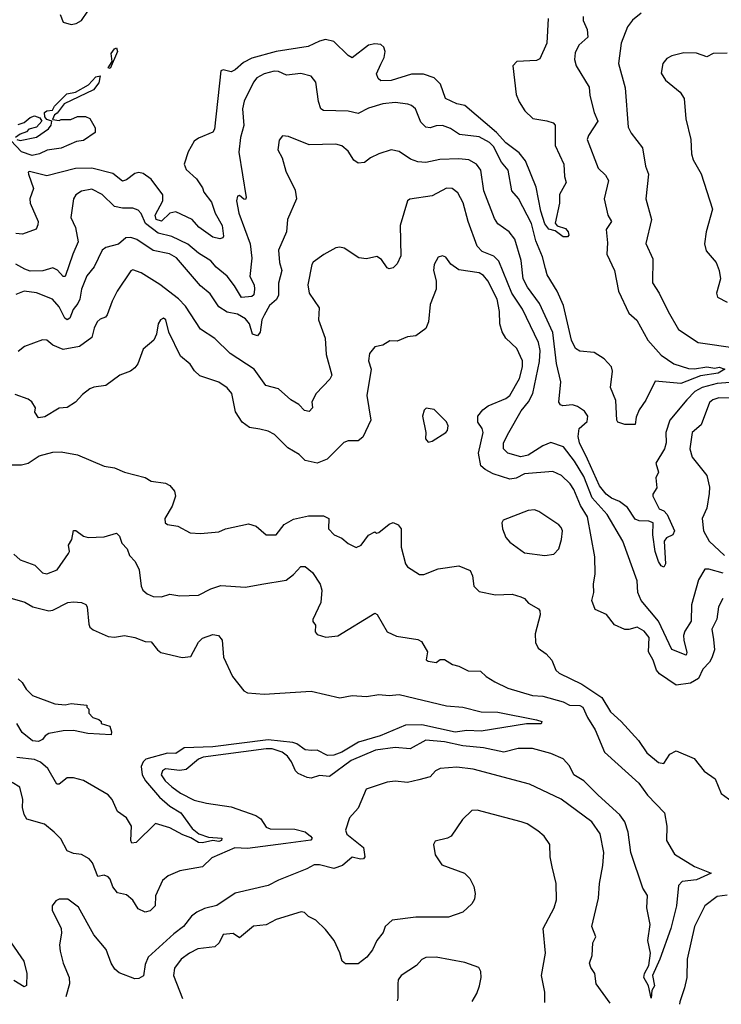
# Model space of a CAD drawing. Extents: x 1552294 to 1694791, y 811929 to 917222.
# Tile 403 of 643: x 1651573 to 1654996, y 830675 to 835479. Entities that reach past the tile are written whole.
import ezdxf

# ---------------------------------------------------------------- set-up
doc = ezdxf.new("R2010")
doc.units = 0

msp = doc.modelspace()

# ---------------------------------------------------------------- linework, layer by layer
at = {"layer": '0CON10XD'}
for points in [[(1651770, 835505), (1651785, 835467.5), (1651825, 835456.2), (1651848.8, 835461.2), (1651874.1, 835475.9), (1651966.9, 835613.1)], [(1654605, 835511.4), (1654562.9, 835477.1), (1654537.9, 835445), (1654508, 835365), (1654493.5, 835265), (1654526.9, 835146.9), (1654542, 834955), (1654555.6, 834925.6), (1654611.8, 834855), (1654625.9, 834765), (1654640, 834725), (1654626.9, 834605), (1654655.3, 834505), (1654627.9, 834387.9), (1654662.3, 834312.3), (1654660, 834195), (1654693.3, 834145), (1654736, 834055), (1654787.4, 833967.4), (1654883.3, 833905), (1655075, 833876.9)], [(1654321.5, 835495), (1654322.2, 835475), (1654341.3, 835431.3), (1654344.1, 835395), (1654300, 835355), (1654283, 835317), (1654278.9, 835285), (1654287.1, 835255), (1654350.9, 835150.9), (1654355, 835110), (1654376.3, 835026.3), (1654393.2, 834985), (1654347.3, 834915), (1654341.5, 834895), (1654394.5, 834755), (1654430.2, 834720.2), (1654445.4, 834695), (1654423.8, 834605), (1654441.5, 834525), (1654460, 834495), (1654433.6, 834455), (1654440.2, 834390.2), (1654437.5, 834335), (1654475, 834256.2), (1654493.9, 834155), (1654545, 834047.5), (1654583.3, 834013.3), (1654638.2, 833915), (1654701.7, 833841.7), (1654765, 833799.6), (1654835, 833776.7), (1654865, 833775.3), (1654925, 833786.2), (1654965, 833778.9), (1654985, 833784.4), (1655013.3, 833775), (1654980.8, 833755), (1654895, 833741.1), (1654798, 833705), (1654672.5, 833715), (1654627.6, 833622.4), (1654595, 833576.2), (1654580.5, 833539.5), (1654575.7, 833504.3), (1654525, 833504), (1654491.8, 833515), (1654485.4, 833525), (1654481.3, 833621.3), (1654455.6, 833685), (1654464.4, 833764.4), (1654460.6, 833785), (1654425, 833824.3), (1654375, 833856), (1654305, 833861.5), (1654285, 833875.7), (1654265.3, 833915), (1654225.2, 834085.2), (1654194.3, 834154.3), (1654146.8, 834235), (1654138.2, 834265), (1654122.9, 834322.9), (1654091.2, 834401.2), (1654069.4, 834485), (1654006.2, 834606.2), (1653974.7, 834645), (1653955.8, 834745.8), (1653923.5, 834785), (1653885, 834860), (1653865, 834879.5), (1653815, 834908.1), (1653719.2, 834919.2), (1653675, 834947.9), (1653635, 834962.7), (1653605, 834961.5), (1653575, 834951.5), (1653555, 834954.5), (1653529.7, 834979.7), (1653504, 835044), (1653485, 835061.1), (1653466.7, 835066.7), (1653404.6, 835074.6), (1653345, 835068.8), (1653275, 835048.4), (1653225, 835021.8), (1653175, 835032.9), (1653055, 835037.1), (1653042, 835045), (1653030.7, 835080.7), (1653018.6, 835175), (1652995, 835204.4), (1652945, 835217.6), (1652875, 835208.3), (1652835, 835226.1), (1652815, 835228.4), (1652765.2, 835214.8), (1652730.8, 835195), (1652713.4, 835175), (1652667.4, 835082.6), (1652660.8, 835045), (1652666.4, 834963.6), (1652651.1, 834905), (1652642.8, 834832.8), (1652677.5, 834612.5), (1652675, 834602.5), (1652666.7, 834603.3), (1652645, 834621.2), (1652635, 834618.8), (1652630, 834595), (1652642.8, 834535), (1652697.1, 834385), (1652705.8, 834315.8), (1652696.2, 834226.2), (1652716.9, 834185), (1652719.4, 834165), (1652715, 834137.5), (1652705, 834128.8), (1652654.7, 834124.7), (1652621.3, 834181.3), (1652585, 834227.5), (1652531.5, 834271.5), (1652505, 834302.3), (1652445, 834339.6), (1652393.9, 834383.9), (1652315, 834421.9), (1652247.9, 834437.9), (1652186.1, 834485), (1652165, 834534.4), (1652150.8, 834550.8), (1652125, 834560.4), (1652075, 834559.5), (1652035, 834568), (1651975, 834626.8), (1651925, 834651.7), (1651875, 834642.9), (1651847.3, 834625), (1651835.4, 834605), (1651822.7, 834515), (1651845.9, 834465), (1651858.5, 834395), (1651831.6, 834335), (1651795, 834225.6), (1651785, 834226.4), (1651756.9, 834256.9), (1651735, 834268.1), (1651686.2, 834253.8), (1651625, 834253), (1651598.6, 834261.4), (1651555, 834286.8)], [(1654150.4, 835485), (1654144.7, 835365), (1654111.2, 835288.8), (1654095, 835280.8), (1653998.8, 835275), (1653979.2, 835255), (1653995.4, 835115), (1654009.2, 835079.2), (1654036.7, 835035), (1654076.9, 834996.9), (1654145, 834986.5), (1654176.4, 834976.4), (1654185.5, 834965.5), (1654185.4, 834865), (1654228.1, 834775), (1654230.6, 834715), (1654238.6, 834685), (1654206.7, 834626.7), (1654206.2, 834585), (1654185.8, 834485.8), (1654195, 834473.3), (1654235, 834460.5), (1654249.1, 834445), (1654252, 834428), (1654245, 834420.5), (1654225, 834420), (1654185, 834448.8), (1654155, 834456.7), (1654135, 834482.9), (1654115.7, 834545), (1654092.9, 834662.9), (1654040.3, 834790.3), (1654009.6, 834829.6), (1653945, 834878.1), (1653899.6, 834929.6), (1653745, 835060), (1653705, 835069.6), (1653650.6, 835095), (1653625.3, 835165.3), (1653595, 835195.6), (1653543.6, 835213.6), (1653485, 835213.8), (1653385, 835183.1), (1653335, 835180.8), (1653321.7, 835191.7), (1653314.2, 835215), (1653335, 835262.5), (1653350.8, 835295), (1653355.4, 835325), (1653350, 835345), (1653335, 835358.6), (1653305, 835361.9), (1653274.5, 835355.5), (1653195, 835293.8), (1653175, 835304), (1653105, 835372.9), (1653065, 835382.2), (1653035, 835375.3), (1652980.6, 835349.4), (1652825, 835324.7), (1652705, 835291), (1652665, 835270), (1652625, 835234.5), (1652605, 835224.5), (1652565, 835234), (1652555, 835230), (1652523.1, 834945), (1652515, 834930), (1652445, 834902), (1652425, 834886), (1652394.3, 834835), (1652375.4, 834775), (1652385, 834748.9), (1652435, 834702.2), (1652465, 834658.9), (1652471.7, 834638.3), (1652509.1, 834589.1), (1652527.4, 834535), (1652561.5, 834475), (1652567, 834423), (1652564.2, 834415), (1652550, 834410), (1652515, 834417.9), (1652446.6, 834466.6), (1652414.7, 834504.7), (1652335, 834541.8), (1652305, 834535.8), (1652265, 834496.1), (1652239, 834505), (1652234.6, 834525), (1652271.6, 834595), (1652272.2, 834625), (1652215, 834701.2), (1652175, 834728.2), (1652155, 834734.6), (1652135, 834729.4), (1652095, 834698.8), (1652075, 834692.1), (1652028.2, 834728.2), (1651925, 834754.7), (1651845, 834752.7), (1651705, 834717.4), (1651620.9, 834739.1), (1651614, 834736), (1651615.5, 834725), (1651640.7, 834655), (1651622.7, 834605), (1651623.5, 834585), (1651663.6, 834495), (1651662.1, 834477.9), (1651652.9, 834457.1), (1651587.2, 834432.8), (1651555, 834436)], [(1652015, 835240.8), (1652004.5, 835245), (1652023.8, 835275), (1652019.7, 835315), (1652035, 835337.8), (1652045, 835341.4), (1652050.9, 835325), (1652015, 835240.8)], [(1655025, 835316.5), (1654955.8, 835314.2), (1654925, 835298), (1654875, 835316.4), (1654812.7, 835317.3), (1654755, 835302.5), (1654730.7, 835289.3), (1654710, 835265), (1654701.7, 835218.3), (1654724, 835185), (1654795, 835126.2), (1654814, 835095), (1654822.9, 834995), (1654847.5, 834895), (1654851.2, 834825), (1654858, 834795), (1654897.7, 834727.7), (1654953.3, 834555), (1654921.9, 834445), (1654913.1, 834385), (1654921.7, 834351.7), (1654970.8, 834295), (1654985.6, 834255), (1654991.4, 834215), (1654972, 834145), (1654977.5, 834125), (1655025, 834100.8)], [(1651560, 834895), (1651575, 834890), (1651655, 834906.7), (1651713, 834947), (1651727.5, 834965), (1651730, 834985), (1651705, 834992), (1651695.6, 835005), (1651694, 835026), (1651705, 835034.3), (1651732.7, 835037.3), (1651742.5, 835057.5), (1651802.6, 835117.4), (1651845, 835125.5), (1651908.7, 835161.3), (1651945, 835200.5), (1651965.9, 835205.9), (1651958.5, 835171.5), (1651933.1, 835136.9), (1651790.5, 835069.5), (1651756.2, 835023.8), (1651742.5, 835015), (1651732.5, 834992.5), (1651765, 834987.5), (1651775, 834992.5), (1651823, 834993), (1651855, 835007.5), (1651895, 835006.7), (1651915, 834997.5), (1651941.7, 834951.7), (1651941.7, 834928.3), (1651885, 834890), (1651850, 834885), (1651775, 834853.3), (1651707.3, 834842.7), (1651670, 834825), (1651633.3, 834816.7), (1651581.4, 834835), (1651530, 834890)], [(1651565, 834968.1), (1651595, 834978), (1651625, 835002.9), (1651645, 835010), (1651670.9, 835000.9), (1651680.8, 834985), (1651655.7, 834954.3), (1651617.5, 834945), (1651607, 834933), (1651575, 834921.2), (1651552.5, 834905)], [(1655039.5, 833709.5), (1654975, 833704.3), (1654902.7, 833685), (1654866.1, 833665), (1654827.9, 833625), (1654744, 833526), (1654725.9, 833465), (1654727.5, 833415), (1654719.2, 833385), (1654676.5, 833315), (1654688.8, 833271.2), (1654676.1, 833243.9), (1654680.8, 833195), (1654661.2, 833165), (1654662.5, 833155), (1654692, 833092), (1654715, 833082.9), (1654731.1, 833065), (1654766.7, 832985), (1654758.6, 832965), (1654728.5, 832951.5), (1654717.7, 832935), (1654723.1, 832825), (1654715, 832808), (1654702.5, 832815), (1654688.9, 832835), (1654673.5, 832885), (1654661.5, 832965), (1654664.1, 833024.1), (1654642.5, 833032.5), (1654595, 833034.2), (1654575, 833042.8), (1654538.9, 833098.9), (1654498.9, 833128.9), (1654459.6, 833145), (1654433.8, 833165), (1654401.5, 833205), (1654342.9, 833335), (1654304.4, 833415), (1654298, 833445), (1654301.7, 833485), (1654340.7, 833519.3), (1654345.4, 833545), (1654329.2, 833569.2), (1654295, 833592.7), (1654270.5, 833599.5), (1654222.5, 833595), (1654210.7, 833600.7), (1654203.3, 833613.3), (1654213.1, 833713.1), (1654191.7, 833801.7), (1654173.5, 833953.5), (1654109.2, 834095), (1654049.7, 834175), (1654029.5, 834215), (1654019, 834305), (1653987.8, 834407.8), (1653961.4, 834445), (1653905, 834483.1), (1653889.9, 834509.9), (1653837.5, 834645), (1653822.3, 834745), (1653801.9, 834775), (1653765, 834795.4), (1653715, 834801.3), (1653623.4, 834796.6), (1653555, 834782.5), (1653515, 834786.1), (1653479.5, 834799.5), (1653425, 834835.6), (1653385.5, 834844.5), (1653325, 834825.6), (1653285, 834805.7), (1653255, 834782), (1653225, 834778.6), (1653203.9, 834793.9), (1653175, 834837.5), (1653144.5, 834864.5), (1653115, 834872.1), (1652985, 834868.5), (1652885, 834910), (1652855, 834912.5), (1652838.3, 834891.7), (1652833.1, 834845), (1652852.9, 834805), (1652870.8, 834740.8), (1652917.4, 834647.4), (1652922.9, 834605), (1652880.4, 834505), (1652874.5, 834445), (1652835.3, 834354.7), (1652841.2, 834295), (1652852.5, 834255), (1652836.3, 834193.7), (1652836.5, 834135), (1652825.8, 834114.2), (1652791.6, 834085), (1652765, 834037.9), (1652754.1, 834015), (1652746.2, 833955), (1652732.9, 833937.1), (1652709.2, 833945), (1652694.8, 833995), (1652675, 834020.6), (1652635, 834042.3), (1652585, 834052.8), (1652545, 834078.5), (1652502, 834142), (1652455, 834180.5), (1652337.6, 834317.6), (1652303.3, 834336.7), (1652225, 834353.8), (1652145, 834407.1), (1652115, 834416.7), (1652091.2, 834415), (1652055.4, 834384.6), (1651992.8, 834367.2), (1651975.2, 834354.8), (1651937.1, 834272.9), (1651900.4, 834229.6), (1651874.2, 834165), (1651867.2, 834115), (1651857.1, 834095), (1651834.2, 834065.8), (1651817.2, 834022.8), (1651805, 834015.4), (1651793.8, 834023.8), (1651765, 834078.6), (1651734, 834115), (1651655, 834146), (1651595, 834154), (1651555, 834138.8)], [(1655005, 832779.1), (1654935, 832798.2), (1654915, 832797.9), (1654884, 832746), (1654850, 832625), (1654848.8, 832545), (1654817.2, 832495), (1654811.9, 832475), (1654812.2, 832452.2), (1654828.3, 832391.7), (1654825, 832378.8), (1654755, 832405.6), (1654689.5, 832545), (1654605, 832645.8), (1654589.3, 832685), (1654585, 832741.2), (1654515.3, 832935), (1654438.4, 833065), (1654365.9, 833145.9), (1654325, 833250.8), (1654278.9, 833325), (1654225.4, 833395.4), (1654165, 833417.1), (1654125, 833400.3), (1654053.3, 833355), (1654017.1, 833347.1), (1653954, 833365), (1653933.8, 833385), (1653933.9, 833415), (1653959.6, 833465), (1654018.8, 833571.2), (1654054.7, 833615), (1654075.8, 833655), (1654108.2, 833811.8), (1654112.8, 833865), (1654103.9, 833905), (1654026.2, 834066.2), (1653974, 834145), (1653910.8, 834300.8), (1653885.5, 834325.5), (1653828.7, 834348.7), (1653804.8, 834374.8), (1653760.8, 834495), (1653736.1, 834586.1), (1653711.1, 834635), (1653683.3, 834655), (1653655, 834656.8), (1653585, 834620.4), (1653475.6, 834604.4), (1653464.6, 834595.4), (1653429.6, 834475), (1653432.2, 834327.8), (1653415, 834288.8), (1653395, 834268), (1653375, 834263.8), (1653365, 834268.8), (1653338.5, 834308.5), (1653315, 834324), (1653265, 834312.5), (1653227.3, 834317.3), (1653156.7, 834365), (1653135, 834370), (1653115, 834366.2), (1653056.3, 834333.7), (1653005, 834295.8), (1652998.6, 834285), (1652978.5, 834185), (1652985.6, 834145), (1653033.6, 834073.6), (1653031.3, 834015), (1653063.2, 833925), (1653067.7, 833845), (1653096.2, 833745), (1653086.9, 833725), (1653019.6, 833655), (1652997.5, 833615), (1653001.1, 833585), (1652985, 833568.2), (1652961.8, 833571.8), (1652935, 833601.1), (1652896.5, 833625), (1652835, 833677.7), (1652774.4, 833695), (1652716.8, 833775), (1652600, 833850), (1652525, 833923.5), (1652455, 833968.9), (1652381.6, 834081.6), (1652347.9, 834117.9), (1652256.8, 834186.8), (1652165, 834244.1), (1652125, 834258.2), (1652115, 834253.8), (1652048.8, 834155), (1652023.8, 834106.2), (1652000.5, 834039.5), (1651992, 834028), (1651965, 834018), (1651950.8, 834005), (1651935.8, 833975), (1651925, 833928.6), (1651865, 833885.5), (1651785, 833869.5), (1651735, 833890.9), (1651705.8, 833915.8), (1651685, 833916.8), (1651597.1, 833885), (1651565, 833860)], [(1655002.5, 832655), (1654982.9, 832615), (1654974.1, 832555), (1654948.8, 832505), (1654958.2, 832455), (1654961.9, 832405), (1654950, 832365), (1654938.9, 832345), (1654905, 832310.8), (1654884.2, 832265), (1654845, 832241.8), (1654775, 832231.6), (1654695, 832287.2), (1654679.2, 832305), (1654663.1, 832355), (1654641.2, 832395), (1654643.1, 832465), (1654620, 832495), (1654585, 832516), (1654545, 832503.1), (1654525, 832503.3), (1654475, 832526.4), (1654435, 832577.5), (1654380.9, 832600.9), (1654364.6, 832645), (1654374.4, 832685), (1654372.1, 832725), (1654381.1, 832775), (1654378.1, 832858.1), (1654343.4, 833053.4), (1654308.8, 833108.8), (1654276.6, 833186.6), (1654258.5, 833215), (1654215.9, 833255.9), (1654174.6, 833274.6), (1654035, 833262.9), (1653995, 833242.5), (1653965, 833238), (1653883.4, 833263.4), (1653843.3, 833285), (1653823.3, 833303.3), (1653812, 833365), (1653834.3, 833465), (1653829.5, 833485), (1653808.8, 833515), (1653808.5, 833545), (1653832.7, 833575), (1653858.5, 833595), (1653945, 833630.6), (1653965, 833646.2), (1654011.1, 833728.9), (1654026.6, 833785), (1654025.8, 833815), (1653998.9, 833875), (1653944.7, 833924.7), (1653926, 833956), (1653916.2, 833995), (1653913.9, 834056.1), (1653902.8, 834115), (1653857.5, 834205), (1653835, 834231.8), (1653815, 834244), (1653715, 834258.5), (1653676.4, 834286.4), (1653651.5, 834321.5), (1653635, 834328), (1653615, 834320), (1653594.6, 834285.4), (1653591.9, 834255), (1653604.5, 834204.5), (1653605.5, 834165), (1653575, 834090), (1653567.1, 834005), (1653555, 833972), (1653505, 833937.5), (1653465, 833931.5), (1653415, 833911.1), (1653378.3, 833911.7), (1653345, 833891.2), (1653305, 833883.3), (1653279.3, 833850.7), (1653274.5, 833815), (1653288.1, 833775), (1653266.2, 833645), (1653286.9, 833525), (1653247.6, 833442.4), (1653225, 833424.3), (1653175.5, 833424.5), (1653153.6, 833416.4), (1653072.5, 833335), (1653025, 833316.2), (1652965, 833328.8), (1652937.3, 833357.3), (1652880.5, 833390.5), (1652816, 833455), (1652785, 833471.4), (1652745, 833481.2), (1652695, 833490), (1652658.1, 833515), (1652626, 833566), (1652607.5, 833655), (1652585, 833683.3), (1652545, 833711.2), (1652452.2, 833742.2), (1652425.3, 833765.3), (1652405, 833797.8), (1652358.3, 833838.3), (1652300, 833955), (1652286, 834015), (1652275, 834023.3), (1652260, 834015), (1652248.8, 833995), (1652240, 833945), (1652227.5, 833915), (1652175, 833871.2), (1652149.8, 833800.2), (1652135, 833780), (1652113.8, 833765), (1652062, 833745), (1651993.3, 833695), (1651935, 833687.1), (1651915, 833677.5), (1651879.1, 833650.9), (1651845, 833613.8), (1651805, 833586.7), (1651765, 833584), (1651695, 833541.2), (1651665, 833537.5), (1651647.5, 833565), (1651650, 833585), (1651632, 833615), (1651615, 833628.6), (1651551.1, 833651.1)], [(1655053.2, 833633.2), (1654984, 833635), (1654954.4, 833625), (1654938.2, 833611.8), (1654898.2, 833501.8), (1654853.3, 833465), (1654842.5, 833385), (1654854, 833344), (1654924.5, 833255), (1654938.3, 833198.3), (1654936.8, 833166.8), (1654924.7, 833095.3), (1654902, 833045), (1654908.2, 832985), (1654936.1, 832935), (1655012.2, 832865)], [(1653565, 833417.5), (1653585, 833423.3), (1653652.5, 833465), (1653660, 833475), (1653663, 833497), (1653655, 833516.7), (1653595, 833576.7), (1653556.7, 833583.3), (1653546.4, 833573.6), (1653538.8, 833545), (1653553.8, 833465), (1653553.6, 833433.6), (1653565, 833417.5)], [(1651517.5, 833307.5), (1651582.7, 833307.3), (1651615, 833315.7), (1651668.3, 833351.7), (1651735, 833369.2), (1651775, 833370.8), (1651855.5, 833355.5), (1651985, 833300.8), (1652035, 833292), (1652085, 833271.4), (1652185, 833245.8), (1652215, 833227.1), (1652285, 833217.8), (1652306.1, 833206.1), (1652328.2, 833178.2), (1652333.3, 833155), (1652316.5, 833105), (1652281.9, 833045), (1652282.5, 833025), (1652295, 833015.8), (1652345, 833008), (1652405, 832976.2), (1652455, 832972.5), (1652545, 832980), (1652577.5, 832995), (1652689.6, 833019.6), (1652727.3, 833007.3), (1652775.4, 832965.4), (1652825, 832966.5), (1652863.8, 833016.2), (1652908.2, 833041.8), (1652982.1, 833057.9), (1653055, 833058.5), (1653081.2, 833045), (1653080, 832995), (1653107.5, 832965), (1653145, 832949.2), (1653175, 832923.3), (1653215, 832904.3), (1653239.2, 832915), (1653275, 832964), (1653305, 832980), (1653313.9, 832973.9), (1653325, 832976.7), (1653375, 833017.1), (1653395.7, 833025.7), (1653420, 833015), (1653433.8, 832995), (1653433.3, 832905), (1653454.6, 832824.6), (1653465, 832810), (1653523, 832773), (1653545, 832772), (1653615, 832800), (1653715, 832814.4), (1653771.3, 832791.3), (1653782.2, 832765), (1653788.1, 832715), (1653815, 832689.5), (1653895, 832672.7), (1653975, 832675.6), (1654017.5, 832662.5), (1654035.2, 832655.2), (1654055, 832632.5), (1654103.3, 832605), (1654110, 832595), (1654112.9, 832575), (1654087.4, 832482.6), (1654089.8, 832439.8), (1654102.3, 832412.3), (1654140.8, 832385), (1654169.2, 832355), (1654188, 832305), (1654205, 832290.8), (1654315, 832237.3), (1654412.8, 832172.8), (1654455, 832101.8), (1654507.3, 832055), (1654591.7, 831961.7), (1654632.7, 831902.7), (1654690, 831855), (1654715, 831850.8), (1654745, 831896), (1654775, 831912.5), (1654863.3, 831875), (1654912.4, 831812.4), (1654965.8, 831775), (1654995, 831704.2), (1655049.4, 831665)], [(1654135, 832864.5), (1654178.8, 832871.2), (1654203.2, 832896.8), (1654216.5, 832943.5), (1654220.5, 832985), (1654215, 833002), (1654202.5, 833015), (1654105, 833080), (1654085, 833087.1), (1654053.8, 833085), (1653932.3, 833037.7), (1653925.9, 833024.1), (1653928.6, 832995), (1653945, 832952.5), (1653965, 832930), (1654035, 832877.9), (1654135, 832864.5)], [(1651545, 832872), (1651575, 832844), (1651647.4, 832817.4), (1651685, 832780), (1651705, 832775.6), (1651755.6, 832795), (1651812, 832875), (1651816.2, 832885), (1651812, 832915), (1651827.2, 832942.8), (1651835, 832986.7), (1651847.7, 832987.7), (1651885, 832960), (1651907, 832953), (1651985, 832955.6), (1652045, 832974), (1652059.7, 832959.7), (1652070.8, 832925), (1652097, 832897), (1652109.6, 832865), (1652135.8, 832835.8), (1652156.4, 832795), (1652165.6, 832715), (1652174.3, 832695), (1652195, 832677.5), (1652224.5, 832664.5), (1652265, 832663.6), (1652305, 832675.6), (1652355, 832667.9), (1652445, 832671.1), (1652505, 832702.1), (1652555, 832718.5), (1652675, 832710), (1652755, 832724.6)], [(1652755, 832724.6), (1652873.8, 832745), (1652908.5, 832771.5), (1652945, 832811.2), (1652965, 832811.2), (1653001.7, 832781.7), (1653039.2, 832725), (1653046.9, 832695), (1653042.5, 832635), (1653002.9, 832552.9), (1653003, 832543), (1653016.9, 832525), (1653015, 832492.5), (1653025, 832479.2), (1653065.9, 832465.9), (1653125, 832473.3), (1653305, 832583.8), (1653317, 832577), (1653365, 832492.9), (1653412, 832472), (1653515.6, 832455.6), (1653533.3, 832445), (1653563.3, 832395), (1653556.4, 832356.4), (1653565, 832348.8), (1653605, 832342.9), (1653625, 832358), (1653645, 832358.1), (1653685, 832332.9), (1653715, 832325.7), (1653761.5, 832301.5), (1653820.3, 832300.3), (1653848.1, 832275), (1653891.7, 832248.3), (1653955, 832217.3), (1654075, 832181.9), (1654125, 832177.8), (1654225, 832150.8), (1654255.3, 832135.3), (1654305, 832132.4), (1654320, 832125), (1654342.5, 832075), (1654380, 832015), (1654426.8, 831905), (1654593.3, 831753.3), (1654635.4, 831695.4), (1654718.6, 831608.6), (1654730.5, 831545), (1654728.5, 831475), (1654767.5, 831407.5), (1654865, 831346.9), (1654945.8, 831315), (1654875, 831281.7), (1654805, 831273.9), (1654786.2, 831255), (1654777.1, 831155), (1654749.3, 831045), (1654696.2, 830895), (1654660.4, 830815), (1654670, 830765), (1654657.7, 830742.3), (1654653.3, 830705), (1654640.8, 830765), (1654617.3, 830805), (1654620.4, 830825), (1654642.3, 830865), (1654650.9, 830925), (1654636.9, 830986.9), (1654648, 831065), (1654632.2, 831145), (1654635.6, 831205.6), (1654612.3, 831242.3), (1654555.1, 831415.1), (1654541.6, 831515), (1654525.3, 831565), (1654500.2, 831600.2), (1654395.3, 831695), (1654324.8, 831764.8), (1654276.9, 831795), (1654255, 831838.6), (1654225, 831872.5), (1654165, 831898.5), (1654075, 831923.1), (1654005, 831923.8), (1653935, 831905.4), (1653835, 831926.8), (1653735, 831935.6), (1653645, 831955.5), (1653555, 831963.3), (1653478.7, 831921.3), (1653405, 831928), (1653309.2, 831915), (1653190, 831865), (1653085, 831787.1), (1653035, 831790.9), (1652995, 831779.1), (1652975, 831781.2), (1652931.9, 831801.9), (1652919.4, 831815), (1652898.5, 831858.5), (1652880.4, 831885), (1652852.9, 831905), (1652805, 831922.3), (1652775, 831922.2), (1652468.4, 831881.6), (1652445, 831871.5), (1652385, 831820.4), (1652355, 831815.7), (1652285, 831824.6), (1652269.1, 831815), (1652263.1, 831795), (1652282.3, 831765), (1652315, 831735.4), (1652357.8, 831705), (1652425, 831670.6), (1652485, 831656), (1652605, 831639.1), (1652725, 831596.2), (1652749.3, 831579.3), (1652775, 831540), (1652795, 831530.5), (1652915, 831529), (1652965, 831517.1), (1652992.2, 831495), (1652999.2, 831485), (1652994.2, 831475.8), (1652871, 831459), (1652685, 831435.2), (1652621.9, 831438.1), (1652510.7, 831389.3), (1652465, 831345.7), (1652355, 831326.9), (1652298.1, 831301.9), (1652270.3, 831279.7), (1652235.6, 831205), (1652234.3, 831155), (1652208.9, 831131.1), (1652185, 831125.3), (1652151.6, 831141.6), (1652125, 831182.7), (1652095, 831209.2), (1652049.5, 831219.5), (1652028.1, 831248.1), (1652015.3, 831285.3), (1652005, 831297.8), (1651985, 831304.5), (1651955, 831298.6), (1651929.1, 831365), (1651911.9, 831385), (1651875, 831406.7), (1651835, 831410.9), (1651805, 831424.4), (1651773.2, 831483.2), (1651742, 831515), (1651693.6, 831553.6), (1651608.6, 831578.6), (1651595, 831601.2), (1651586.2, 831635), (1651588.5, 831675), (1651574.2, 831735), (1651537.2, 831757.2)], [(1651525, 832658.5), (1651597.5, 832637.5), (1651636.7, 832615), (1651715, 832594.3), (1651735, 832597.5), (1651807.5, 832635), (1651835, 832639.5), (1651875, 832635.5), (1651895.3, 832625.3), (1651901.9, 832615), (1651910.3, 832530.3), (1651915.8, 832515.8), (1651931.7, 832501.7), (1652005, 832469.2), (1652035, 832465.8), (1652085, 832474.3), (1652135.6, 832465.6), (1652185, 832445.7), (1652215, 832444), (1652245, 832404), (1652262.4, 832392.4), (1652365, 832367.5), (1652407.6, 832372.4), (1652445, 832442.5), (1652465, 832460.8), (1652515, 832480), (1652543.8, 832473.8), (1652561.2, 832451.2), (1652568.2, 832368.2), (1652611.9, 832275), (1652666, 832205), (1652685, 832194.6), (1652765, 832188.9), (1652995, 832202.7), (1653135, 832170), (1653195, 832182.5), (1653265, 832176.4), (1653325, 832186.1), (1653375, 832182), (1653425, 832187.5), (1653655, 832131.8), (1653734.3, 832124.3), (1653825, 832101.5), (1653905, 832100), (1654095, 832063.8), (1654120.8, 832055), (1654116.6, 832043.4), (1654045, 832044.1), (1653825, 832008.1), (1653755, 832010.8), (1653697, 832003), (1653535, 832038.5), (1653455, 832037.4), (1653331.5, 831985), (1653225.5, 831954.5), (1653145, 831904.8), (1653105, 831890), (1653075, 831888.5), (1653025, 831914.8), (1652996.9, 831913.1), (1652965, 831916.8), (1652925.7, 831945.7), (1652905, 831953), (1652785.3, 831965.3), (1652515, 831932), (1652375, 831925.7), (1652335, 831898.5), (1652295, 831900.1), (1652188.4, 831871.6), (1652175, 831858.2), (1652166.1, 831835), (1652171.2, 831795), (1652186.2, 831766.2), (1652255.1, 831685.1), (1652305, 831641.1), (1652359.4, 831609.4), (1652415, 831532.9), (1652447.4, 831507.4), (1652495, 831490), (1652558.9, 831485), (1652558.2, 831475), (1652545, 831468.9), (1652515, 831474.2), (1652465, 831462.2), (1652445, 831465.2), (1652407.7, 831487.7), (1652368.3, 831501.7), (1652305, 831535.3), (1652235, 831556.9), (1652140.9, 831465), (1652121, 831461), (1652114.7, 831475), (1652118.8, 831545), (1652095, 831584.2), (1652050, 831615), (1652024.6, 831674.6), (1652005, 831696.9), (1651885, 831767.8), (1651835, 831780), (1651805, 831780), (1651765, 831748.8), (1651755, 831748.8), (1651710.9, 831825), (1651675, 831856.5), (1651645, 831868.9), (1651558.8, 831878.8)], [(1651565, 832262.5), (1651585.7, 832245.7), (1651605, 832213.3), (1651635, 832182.5), (1651745, 832141.2), (1651795, 832136.2), (1651825, 832142.5), (1651900, 832135), (1651900, 832125), (1651910, 832115), (1651910, 832095), (1651930, 832075), (1651960, 832065), (1651970, 832055), (1651970, 832045), (1652012.3, 832032.3), (1652021.8, 832005), (1652019.8, 831990.2), (1651905, 831996.2), (1651835, 832010.9), (1651785, 832010), (1651715, 831996.2), (1651697.5, 831985), (1651685, 831966.7), (1651665, 831956.7), (1651635, 831961.2), (1651585, 832001.2), (1651559.6, 832045)], [(1654453.9, 830680.6), (1654386, 830775), (1654378.6, 830825), (1654359.2, 830855), (1654352.5, 830875), (1654366.3, 830913.7), (1654368.6, 830975), (1654384.2, 831005), (1654364.4, 831055), (1654397.2, 831192.8), (1654400.9, 831265), (1654418.3, 831351.7), (1654422.7, 831415), (1654405, 831506.2), (1654365, 831565.8), (1654215, 831675.6), (1654059.8, 831749.8), (1653785, 831822.4), (1653705, 831832.7), (1653625, 831825.5), (1653601.2, 831815), (1653576.2, 831785), (1653519.5, 831770.5), (1653465, 831757.5), (1653405, 831763.5), (1653365, 831759.5), (1653263.8, 831725), (1653225, 831632), (1653182.5, 831585), (1653162, 831525), (1653168.8, 831505), (1653250.8, 831440.8), (1653256.9, 831395), (1653250.6, 831385), (1653235, 831382.7), (1653195, 831393.6), (1653148.5, 831351.5), (1653105, 831337.9), (1653035, 831356.2), (1653010, 831355), (1652974.5, 831335.5), (1652835, 831281.4), (1652785, 831254.3), (1652625, 831217.1), (1652535, 831157.1), (1652475, 831142.9), (1652436.9, 831125), (1652411.9, 831105), (1652371.5, 831055), (1652325, 831019.6), (1652200, 830905), (1652185, 830870), (1652176.4, 830813.6), (1652155, 830800.4), (1652135, 830798.9), (1652059.2, 830829.2), (1652037.1, 830847.1), (1652020, 830875), (1651995, 830942), (1651934.5, 831014.5), (1651859.7, 831149.7), (1651808.8, 831188.8), (1651765, 831188.6), (1651749.5, 831180.5), (1651730.8, 831155), (1651731.4, 831135), (1651775.6, 831045), (1651777.9, 831022.1), (1651767.5, 830965), (1651770, 830935), (1651785.7, 830875), (1651814.3, 830805), (1651816.7, 830775), (1651797.5, 830711.2)], [(1654135.1, 830684.1), (1654135.6, 830735), (1654118.6, 830815), (1654137.9, 830925), (1654127.1, 831045), (1654180, 831145), (1654191.4, 831185), (1654190.8, 831265), (1654171.4, 831345), (1654160.6, 831395), (1654158.6, 831455), (1654131.4, 831495), (1654101.4, 831521.4), (1654048.8, 831555), (1654020, 831565), (1653805, 831621.9), (1653779.2, 831620.8), (1653733.5, 831576.5), (1653677.5, 831495), (1653660, 831485), (1653599.3, 831470.7), (1653591.2, 831455), (1653600, 831405), (1653632.5, 831355), (1653743.8, 831315), (1653769.4, 831289.4), (1653789.2, 831249.2), (1653794.5, 831215), (1653791.7, 831188.3), (1653779.2, 831165), (1653735, 831123.8), (1653665, 831100.8), (1653505, 831099.6), (1653390, 831085), (1653356, 831055), (1653345.8, 831025), (1653315, 830986.7), (1653295, 830940), (1653266, 830905), (1653225, 830872.5), (1653162.3, 830872.3), (1653146.2, 830885), (1653135.5, 830925.5), (1653107, 830987), (1653065, 831040), (1653018, 831085), (1652982.7, 831102.7), (1652962.9, 831122.9), (1652946.6, 831126.6), (1652825, 831089.1), (1652775, 831063.1), (1652714.2, 831055.8), (1652645, 831000), (1652615, 831021.2), (1652565, 831016.2), (1652545.8, 830974.2), (1652525, 830956), (1652442, 830945), (1652401.4, 830925), (1652360.6, 830895), (1652328.7, 830851.3), (1652322.7, 830815), (1652367.7, 830703.6)], [(1655025, 831207.2), (1654975, 831201.2), (1654915.3, 831154.7), (1654865.3, 831054.7), (1654829.6, 830895), (1654828.1, 830805), (1654816.5, 830755), (1654793.6, 830686.4), (1654792.3, 830675)], [(1651531.2, 830975), (1651593.1, 830885), (1651608.8, 830825), (1651606.9, 830766.9), (1651595, 830760.5), (1651545, 830790.7)], [(1653780.9, 830688), (1653803, 830727), (1653815.8, 830765.8), (1653824.3, 830805), (1653822.5, 830835), (1653812.5, 830855), (1653745, 830879.2), (1653605, 830905.7), (1653555, 830904), (1653535, 830893.8), (1653508.8, 830865), (1653434, 830815), (1653419.2, 830795), (1653417.5, 830775), (1653418, 830705), (1653414.9, 830692)]]:
    msp.add_lwpolyline(points, dxfattribs=at)

doc.saveas('drawing.dxf')
